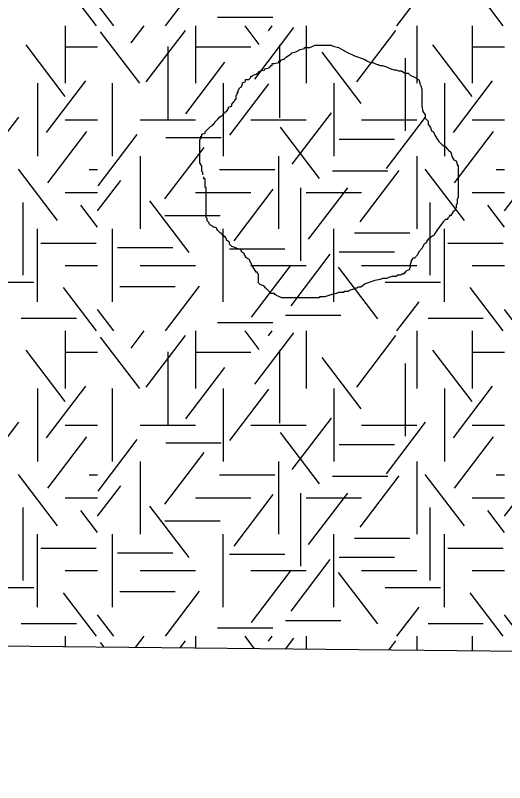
# Model space of a CAD drawing. Extents: x 419101 to 420177, y 4451541 to 4452254.
# Drawn here: x 419852.14 to 419864.02, y 4451540.51 to 4451559.13 of the extents above; entities that cross this region are included whole.
import ezdxf

# ---------------------------------------------------------------- set-up
doc = ezdxf.new("R2010")
doc.units = 0
for name, color, linetype in [('0_ÖNERİ_LEJAND', 7, 'Continuous'), ('3_HALİHAZIR', 7, 'Continuous'), ('Level 3', 7, 'Continuous'), ('Level 41', 7, 'Continuous')]:
    doc.layers.add(name, color=color, linetype=linetype)

msp = doc.modelspace()

# ---------------------------------------------------------------- linework, layer by layer
at = {"layer": '0_ÖNERİ_LEJAND'}
msp.add_lwpolyline([(419108.722, 4452245.778), (420173.096, 4452234.536), (420165.768, 4451540.511), (419101.295, 4451551.753)], close=True, dxfattribs=at)
at = {"layer": '3_HALİHAZIR'}
msp.add_spline([(419823.158, 4451549.789), (419823.164, 4451549.79), (419829.854, 4451552.83), (419838.324, 4451557.73), (419864.054, 4451568.471), (419874.464, 4451571.841), (419888.954, 4451576.141), (419895.924, 4451578.691), (419906.074, 4451583.863), (419936.516, 4451595.874), (419942.649, 4451595.582)], degree=3, dxfattribs=at)
at = {"layer": 'Level 3'}
for points in [[(419858.953, 4451558.253), (419859.057, 4451558.305), (419859.16, 4451558.331), (419859.16, 4451558.357), (419859.186, 4451558.357), (419859.212, 4451558.357), (419859.29, 4451558.357), (419859.42, 4451558.409), (419859.524, 4451558.409), (419859.601, 4451558.409), (419859.653, 4451558.409), (419859.731, 4451558.409), (419859.783, 4451558.409), (419859.809, 4451558.409), (419859.861, 4451558.383), (419859.991, 4451558.357), (419860.172, 4451558.253), (419860.38, 4451558.149), (419860.613, 4451558.071), (419860.691, 4451558.019), (419860.769, 4451557.993), (419860.821, 4451557.993), (419860.873, 4451557.967), (419860.924, 4451557.941), (419860.95, 4451557.941), (419861.002, 4451557.915), (419861.054, 4451557.915), (419861.158, 4451557.889), (419861.262, 4451557.837), (419861.339, 4451557.811), (419861.391, 4451557.811), (419861.443, 4451557.785), (419861.495, 4451557.785), (419861.521, 4451557.785), (419861.599, 4451557.734), (419861.677, 4451557.734), (419861.729, 4451557.682), (419861.78, 4451557.656), (419861.858, 4451557.63), (419861.91, 4451557.578), (419861.936, 4451557.578), (419861.962, 4451557.5), (419861.962, 4451557.474), (419861.988, 4451557.422), (419862.014, 4451557.344), (419862.014, 4451557.318), (419862.014, 4451557.24), (419862.014, 4451557.188), (419862.014, 4451557.11), (419862.014, 4451557.084), (419862.014, 4451557.006), (419862.014, 4451556.929), (419862.04, 4451556.799), (419862.092, 4451556.721), (419862.092, 4451556.643), (419862.17, 4451556.565), (419862.17, 4451556.487), (419862.221, 4451556.409), (419862.247, 4451556.331), (419862.299, 4451556.305), (419862.325, 4451556.227), (419862.377, 4451556.149), (419862.429, 4451556.072), (419862.507, 4451555.994), (419862.585, 4451555.942), (419862.636, 4451555.89), (419862.662, 4451555.864), (419862.714, 4451555.812), (419862.74, 4451555.708), (419862.792, 4451555.63), (419862.844, 4451555.604), (419862.87, 4451555.526), (419862.87, 4451555.5), (419862.896, 4451555.5), (419862.896, 4451555.474), (419862.896, 4451555.448), (419862.896, 4451555.396), (419862.896, 4451555.293), (419862.896, 4451555.241), (419862.896, 4451555.163), (419862.896, 4451555.085), (419862.896, 4451555.007), (419862.896, 4451554.929), (419862.896, 4451554.851), (419862.896, 4451554.799), (419862.896, 4451554.721), (419862.87, 4451554.669), (419862.87, 4451554.565), (419862.844, 4451554.539), (419862.844, 4451554.462), (419862.818, 4451554.436), (419862.818, 4451554.41), (419862.766, 4451554.358), (419862.714, 4451554.28), (419862.688, 4451554.28), (419862.688, 4451554.254), (419862.662, 4451554.228), (419862.636, 4451554.202), (419862.636, 4451554.176), (419862.611, 4451554.176), (419862.585, 4451554.176)], [(419856.696, 4451555.267), (419856.696, 4451555.293), (419856.696, 4451555.318), (419856.67, 4451555.344), (419856.67, 4451555.37), (419856.67, 4451555.396), (419856.67, 4451555.422), (419856.67, 4451555.448), (419856.67, 4451555.474), (419856.618, 4451555.552), (419856.618, 4451555.63), (419856.618, 4451555.656), (419856.618, 4451555.734), (419856.618, 4451555.812), (419856.618, 4451555.838), (419856.618, 4451555.864), (419856.618, 4451555.89), (419856.618, 4451555.916), (419856.618, 4451555.942), (419856.618, 4451555.968), (419856.618, 4451555.994), (419856.618, 4451556.02), (419856.618, 4451556.046), (419856.618, 4451556.124), (419856.644, 4451556.149), (419856.644, 4451556.175), (419856.644, 4451556.201), (419856.67, 4451556.201), (419856.67, 4451556.227), (419856.67, 4451556.253), (419856.748, 4451556.279), (419856.748, 4451556.305), (419856.826, 4451556.383), (419856.878, 4451556.435), (419856.929, 4451556.461), (419856.929, 4451556.487), (419856.955, 4451556.487), (419857.007, 4451556.565), (419857.059, 4451556.617), (419857.111, 4451556.669), (419857.189, 4451556.721), (419857.189, 4451556.747), (419857.241, 4451556.773), (419857.241, 4451556.799), (419857.267, 4451556.799), (419857.319, 4451556.877), (419857.319, 4451556.903), (419857.396, 4451556.929), (419857.396, 4451556.954), (419857.396, 4451556.98), (419857.448, 4451557.032), (419857.474, 4451557.058), (419857.474, 4451557.084), (419857.5, 4451557.11), (419857.5, 4451557.136), (419857.5, 4451557.162), (419857.5, 4451557.188), (419857.526, 4451557.214), (419857.526, 4451557.24), (419857.526, 4451557.266), (419857.552, 4451557.266), (419857.552, 4451557.292), (419857.552, 4451557.318), (419857.578, 4451557.344), (419857.578, 4451557.37), (419857.63, 4451557.396), (419857.656, 4451557.474), (419857.656, 4451557.5), (419857.734, 4451557.526), (419857.734, 4451557.552), (419857.734, 4451557.578), (419857.811, 4451557.578), (419857.863, 4451557.63), (419857.863, 4451557.656), (419857.889, 4451557.656), (419857.915, 4451557.682), (419857.993, 4451557.708), (419858.019, 4451557.734), (419858.045, 4451557.734), (419858.045, 4451557.76), (419858.097, 4451557.785), (419858.201, 4451557.811), (419858.201, 4451557.837), (419858.304, 4451557.863), (419858.356, 4451557.915), (419858.382, 4451557.915), (419858.382, 4451557.941), (419858.382, 4451557.967), (419858.434, 4451557.967), (419858.538, 4451557.993), (419858.538, 4451558.019), (419858.564, 4451558.019), (419858.59, 4451558.019), (419858.59, 4451558.045), (419858.642, 4451558.071), (419858.668, 4451558.071), (419858.719, 4451558.123), (419858.797, 4451558.175), (419858.849, 4451558.201), (419858.849, 4451558.227), (419858.953, 4451558.253)], [(419858.642, 4451552.28), (419858.616, 4451552.28), (419858.486, 4451552.332), (419858.46, 4451552.358), (419858.434, 4451552.358), (419858.434, 4451552.384), (419858.356, 4451552.384), (419858.304, 4451552.436), (419858.227, 4451552.514), (419858.175, 4451552.566), (419858.097, 4451552.592), (419858.071, 4451552.618), (419858.045, 4451552.644), (419858.045, 4451552.67), (419858.045, 4451552.748), (419858.045, 4451552.826), (419858.045, 4451552.851), (419858.019, 4451552.877), (419858.019, 4451552.903), (419857.993, 4451552.903), (419857.941, 4451552.981), (419857.889, 4451553.059), (419857.863, 4451553.137), (419857.837, 4451553.163), (419857.837, 4451553.189), (419857.811, 4451553.215), (419857.76, 4451553.241), (419857.734, 4451553.267), (419857.734, 4451553.293), (419857.708, 4451553.319), (419857.708, 4451553.345), (419857.63, 4451553.397), (419857.63, 4451553.423), (419857.604, 4451553.449), (419857.526, 4451553.475), (419857.474, 4451553.501), (419857.396, 4451553.527), (419857.37, 4451553.553), (419857.345, 4451553.579), (419857.345, 4451553.605), (419857.345, 4451553.631), (419857.267, 4451553.682), (419857.267, 4451553.708), (419857.241, 4451553.734), (419857.241, 4451553.76), (419857.215, 4451553.76), (419857.215, 4451553.786), (419857.189, 4451553.786), (419857.163, 4451553.812), (419857.137, 4451553.838), (419857.111, 4451553.864), (419857.085, 4451553.89), (419857.059, 4451553.916), (419857.033, 4451553.942), (419857.033, 4451553.968), (419856.981, 4451553.994), (419856.955, 4451553.994), (419856.929, 4451554.02), (419856.878, 4451554.046), (419856.852, 4451554.072), (419856.852, 4451554.098), (419856.826, 4451554.124), (419856.8, 4451554.15), (419856.8, 4451554.176), (419856.8, 4451554.202), (419856.774, 4451554.228), (419856.774, 4451554.254), (419856.774, 4451554.28), (419856.774, 4451554.358), (419856.774, 4451554.41), (419856.774, 4451554.436), (419856.774, 4451554.462), (419856.774, 4451554.487), (419856.774, 4451554.513), (419856.774, 4451554.539), (419856.774, 4451554.565), (419856.774, 4451554.591), (419856.774, 4451554.617), (419856.774, 4451554.643), (419856.774, 4451554.669), (419856.774, 4451554.695), (419856.774, 4451554.721), (419856.774, 4451554.747), (419856.774, 4451554.773), (419856.774, 4451554.799), (419856.774, 4451554.825), (419856.774, 4451554.903), (419856.774, 4451554.929), (419856.774, 4451554.955), (419856.748, 4451554.955), (419856.748, 4451554.981), (419856.748, 4451555.007), (419856.748, 4451555.033), (419856.748, 4451555.059), (419856.748, 4451555.085), (419856.748, 4451555.111), (419856.748, 4451555.137), (419856.748, 4451555.163), (419856.722, 4451555.163), (419856.722, 4451555.189), (419856.722, 4451555.215)], [(419862.585, 4451554.176), (419862.533, 4451554.124), (419862.377, 4451553.916), (419862.325, 4451553.838), (419862.299, 4451553.786), (419862.273, 4451553.786), (419862.247, 4451553.76), (419862.221, 4451553.76), (419862.221, 4451553.734), (419862.195, 4451553.734), (419862.195, 4451553.708), (419862.17, 4451553.708), (419862.17, 4451553.682), (419862.144, 4451553.682), (419862.118, 4451553.605), (419862.092, 4451553.605), (419862.066, 4451553.579), (419862.014, 4451553.475), (419861.936, 4451553.397), (419861.91, 4451553.319), (419861.832, 4451553.241), (419861.806, 4451553.241), (419861.78, 4451553.215), (419861.78, 4451553.189), (419861.754, 4451553.189), (419861.754, 4451553.163), (419861.729, 4451553.085), (419861.729, 4451553.033), (419861.703, 4451552.955), (419861.625, 4451552.929), (419861.625, 4451552.903), (419861.599, 4451552.903), (419861.599, 4451552.877), (419861.573, 4451552.877), (419861.573, 4451552.851), (419861.547, 4451552.851), (419861.521, 4451552.851), (419861.495, 4451552.826), (419861.469, 4451552.826), (419861.443, 4451552.826), (419861.417, 4451552.826), (419861.391, 4451552.8), (419861.365, 4451552.8), (419861.339, 4451552.8), (419861.313, 4451552.8), (419861.288, 4451552.8), (419861.21, 4451552.774), (419861.158, 4451552.748), (419861.08, 4451552.748), (419861.054, 4451552.748), (419861.002, 4451552.722), (419860.873, 4451552.696), (419860.639, 4451552.618), (419860.535, 4451552.54), (419860.457, 4451552.54), (419860.432, 4451552.514), (419860.406, 4451552.514), (419860.38, 4451552.488), (419860.354, 4451552.488), (419860.276, 4451552.462), (419860.224, 4451552.436), (419860.198, 4451552.436), (419860.172, 4451552.436), (419860.146, 4451552.436), (419860.12, 4451552.436), (419860.12, 4451552.41), (419860.094, 4451552.41), (419860.068, 4451552.41), (419859.991, 4451552.41), (419859.939, 4451552.384), (419859.835, 4451552.358), (419859.757, 4451552.332), (419859.653, 4451552.306), (419859.601, 4451552.306), (419859.575, 4451552.306), (419859.55, 4451552.306), (419859.524, 4451552.306), (419859.524, 4451552.28), (419859.498, 4451552.28), (419859.472, 4451552.28), (419859.446, 4451552.28), (419859.42, 4451552.28), (419859.394, 4451552.28), (419859.368, 4451552.28), (419859.342, 4451552.28), (419859.316, 4451552.28), (419859.29, 4451552.28), (419859.212, 4451552.28), (419859.16, 4451552.28), (419859.083, 4451552.28), (419859.031, 4451552.28), (419859.005, 4451552.28), (419858.979, 4451552.28), (419858.927, 4451552.28), (419858.849, 4451552.28), (419858.823, 4451552.28), (419858.771, 4451552.28), (419858.745, 4451552.28), (419858.693, 4451552.28), (419858.668, 4451552.28), (419858.642, 4451552.28)]]:
    msp.add_lwpolyline(points, dxfattribs=at)
at = {"layer": 'Level 41'}
for p, q in [((419854.111, 4451558.883), (419853.309, 4451559.939)), ((419855.787, 4451558.883), (419856.616, 4451559.974)), ((419863.99, 4451558.883), (419863.188, 4451559.939)), ((419861.407, 4451558.883), (419861.944, 4451559.589)), ((419854.534, 4451558.883), (419854.14, 4451559.401)), ((419857.049, 4451559.089), (419858.392, 4451559.089)), ((419853.352, 4451558.883), (419853.352, 4451557.485)), ((419853.352, 4451558.883), (419853.352, 4451557.485)), ((419854.95, 4451558.466), (419855.267, 4451558.883)), ((419855.321, 4451557.52), (419856.27, 4451558.77)), ((419856.516, 4451558.883), (419856.516, 4451557.485)), ((419858.065, 4451558.431), (419857.721, 4451558.883)), ((419857.958, 4451557.589), (419858.908, 4451558.839)), ((419858.291, 4451558.763), (419858.382, 4451558.883)), ((419859.202, 4451558.883), (419859.202, 4451557.485)), ((419860.435, 4451557.52), (419861.384, 4451558.77)), ((419861.888, 4451558.883), (419861.888, 4451557.485)), ((419863.231, 4451558.883), (419863.231, 4451557.485)), ((419863.231, 4451558.883), (419863.231, 4451557.485)), ((419855.161, 4451557.485), (419854.212, 4451558.735)), ((419853.353, 4451557.169), (419852.404, 4451558.418)), ((419855.841, 4451558.381), (419855.841, 4451556.614)), ((419858.558, 4451558.416), (419858.558, 4451556.649)), ((419863.232, 4451557.169), (419862.283, 4451558.418)), ((419853.352, 4451558.369), (419854.14, 4451558.369)), ((419856.516, 4451558.369), (419857.859, 4451558.369)), ((419860.542, 4451556.994), (419859.593, 4451558.243)), ((419863.231, 4451558.369), (419864.019, 4451558.369)), ((419861.606, 4451558.095), (419861.606, 4451556.328)), ((419856.281, 4451556.748), (419857.23, 4451557.998)), ((419852.681, 4451557.485), (419852.681, 4451555.718)), ((419852.681, 4451557.485), (419852.681, 4451555.718)), ((419852.901, 4451556.292), (419853.85, 4451557.542)), ((419854.502, 4451555.718), (419854.502, 4451557.485)), ((419857.188, 4451557.485), (419857.188, 4451555.718)), ((419857.347, 4451556.223), (419858.296, 4451557.473)), ((419859.874, 4451557.485), (419859.874, 4451555.718)), ((419862.56, 4451557.485), (419862.56, 4451555.718)), ((419862.56, 4451557.485), (419862.56, 4451555.718)), ((419862.78, 4451556.292), (419863.729, 4451557.542)), ((419858.864, 4451555.522), (419859.815, 4451556.771)), ((419851.276, 4451555.417), (419852.225, 4451556.667)), ((419853.352, 4451556.601), (419854.14, 4451556.601)), ((419855.173, 4451556.601), (419856.516, 4451556.601)), ((419857.859, 4451556.601), (419859.202, 4451556.601)), ((419860.545, 4451556.601), (419861.888, 4451556.601)), ((419861.155, 4451555.417), (419862.104, 4451556.667)), ((419863.231, 4451556.601), (419864.019, 4451556.601)), ((419859.53, 4451555.172), (419858.58, 4451556.421)), ((419852.927, 4451555.066), (419853.877, 4451556.315)), ((419854.15, 4451554.997), (419855.099, 4451556.246)), ((419855.797, 4451556.167), (419857.14, 4451556.167)), ((419862.806, 4451555.066), (419863.756, 4451556.315)), ((419860.005, 4451556.131), (419861.348, 4451556.131)), ((419855.775, 4451554.68), (419856.724, 4451555.93)), ((419855.173, 4451555.718), (419855.173, 4451553.951)), ((419858.531, 4451555.718), (419858.531, 4451553.951)), ((419861.888, 4451555.718), (419861.888, 4451553.951)), ((419853.166, 4451554.154), (419852.217, 4451555.403)), ((419853.936, 4451555.394), (419854.14, 4451555.394)), ((419857.103, 4451555.394), (419858.446, 4451555.394)), ((419863.045, 4451554.154), (419862.096, 4451555.403)), ((419863.815, 4451555.394), (419864.019, 4451555.394)), ((419859.845, 4451555.361), (419861.188, 4451555.361)), ((419860.515, 4451554.12), (419861.465, 4451555.37)), ((419854.14, 4451554.388), (419854.699, 4451555.124)), ((419864.019, 4451554.388), (419864.578, 4451555.124)), ((419857.452, 4451553.664), (419858.402, 4451554.914)), ((419859.063, 4451554.946), (419859.063, 4451553.178)), ((419859.263, 4451553.7), (419860.212, 4451554.949)), ((419853.352, 4451554.834), (419854.14, 4451554.834)), ((419856.516, 4451554.834), (419857.859, 4451554.834)), ((419859.202, 4451554.834), (419860.545, 4451554.834)), ((419863.231, 4451554.834), (419864.019, 4451554.834)), ((419852.327, 4451554.596), (419852.327, 4451552.828)), ((419854.14, 4451553.994), (419853.734, 4451554.528)), ((419856.36, 4451553.383), (419855.411, 4451554.633)), ((419862.206, 4451554.596), (419862.206, 4451552.828)), ((419864.019, 4451553.994), (419863.613, 4451554.528)), ((419855.77, 4451554.274), (419857.113, 4451554.274)), ((419852.681, 4451552.183), (419852.681, 4451553.951)), ((419854.502, 4451552.183), (419854.502, 4451553.951)), ((419857.188, 4451552.183), (419857.188, 4451553.951)), ((419859.874, 4451552.183), (419859.874, 4451553.951)), ((419862.56, 4451552.183), (419862.56, 4451553.951)), ((419860.379, 4451553.853), (419861.722, 4451553.853)), ((419852.763, 4451553.608), (419854.106, 4451553.608)), ((419862.642, 4451553.608), (419863.985, 4451553.608)), ((419854.625, 4451553.502), (419855.968, 4451553.502)), ((419857.342, 4451553.468), (419858.685, 4451553.468)), ((419860.005, 4451553.397), (419861.348, 4451553.397)), ((419858.838, 4451552.086), (419859.787, 4451553.336)), ((419853.352, 4451553.067), (419854.14, 4451553.067)), ((419855.173, 4451553.067), (419856.516, 4451553.067)), ((419857.859, 4451553.067), (419859.202, 4451553.067)), ((419857.878, 4451551.807), (419858.827, 4451553.056)), ((419860.941, 4451551.772), (419859.991, 4451553.021)), ((419860.545, 4451553.067), (419861.888, 4451553.067)), ((419863.231, 4451553.067), (419864.019, 4451553.067)), ((419851.245, 4451552.66), (419852.588, 4451552.66)), ((419861.124, 4451552.66), (419862.467, 4451552.66)), ((419854.111, 4451551.474), (419853.309, 4451552.53)), ((419854.679, 4451552.556), (419856.021, 4451552.556)), ((419855.787, 4451551.474), (419856.616, 4451552.565)), ((419863.99, 4451551.474), (419863.188, 4451552.53)), ((419861.407, 4451551.474), (419861.944, 4451552.18)), ((419854.534, 4451551.474), (419854.14, 4451551.992)), ((419858.701, 4451551.855), (419860.044, 4451551.855)), ((419864.413, 4451551.474), (419864.019, 4451551.992)), ((419852.284, 4451551.786), (419853.627, 4451551.786)), ((419857.049, 4451551.68), (419858.392, 4451551.68)), ((419862.163, 4451551.786), (419863.506, 4451551.786)), ((419853.352, 4451551.474), (419853.352, 4451550.076)), ((419853.352, 4451551.474), (419853.352, 4451550.076)), ((419855.161, 4451550.076), (419854.212, 4451551.326)), ((419854.95, 4451551.057), (419855.267, 4451551.474)), ((419855.321, 4451550.111), (419856.27, 4451551.361)), ((419856.516, 4451551.474), (419856.516, 4451550.076)), ((419858.065, 4451551.022), (419857.721, 4451551.474)), ((419857.958, 4451550.18), (419858.908, 4451551.43)), ((419858.291, 4451551.354), (419858.382, 4451551.474)), ((419859.202, 4451551.474), (419859.202, 4451550.076)), ((419860.435, 4451550.111), (419861.384, 4451551.361)), ((419861.888, 4451551.474), (419861.888, 4451550.076)), ((419863.231, 4451551.474), (419863.231, 4451550.076)), ((419863.231, 4451551.474), (419863.231, 4451550.076)), ((419853.353, 4451549.76), (419852.404, 4451551.009)), ((419853.352, 4451550.96), (419854.14, 4451550.96)), ((419855.841, 4451550.972), (419855.841, 4451549.205)), ((419856.516, 4451550.96), (419857.859, 4451550.96)), ((419858.558, 4451551.007), (419858.558, 4451549.24)), ((419863.232, 4451549.76), (419862.283, 4451551.009)), ((419863.231, 4451550.96), (419864.019, 4451550.96)), ((419860.542, 4451549.585), (419859.593, 4451550.834)), ((419856.281, 4451549.339), (419857.23, 4451550.589)), ((419861.606, 4451550.686), (419861.606, 4451548.919)), ((419852.681, 4451550.076), (419852.681, 4451548.309)), ((419852.681, 4451550.076), (419852.681, 4451548.309)), ((419852.901, 4451548.883), (419853.85, 4451550.133)), ((419854.502, 4451548.309), (419854.502, 4451550.076)), ((419857.188, 4451550.076), (419857.188, 4451548.309)), ((419857.347, 4451548.814), (419858.296, 4451550.064)), ((419859.874, 4451550.076), (419859.874, 4451548.309)), ((419862.56, 4451550.076), (419862.56, 4451548.309)), ((419862.56, 4451550.076), (419862.56, 4451548.309)), ((419862.78, 4451548.883), (419863.729, 4451550.133)), ((419851.276, 4451548.008), (419852.225, 4451549.258)), ((419858.864, 4451548.113), (419859.815, 4451549.362)), ((419861.155, 4451548.008), (419862.104, 4451549.258)), ((419853.352, 4451549.192), (419854.14, 4451549.192)), ((419855.173, 4451549.192), (419856.516, 4451549.192)), ((419857.859, 4451549.192), (419859.202, 4451549.192)), ((419860.545, 4451549.192), (419861.888, 4451549.192)), ((419863.231, 4451549.192), (419864.019, 4451549.192)), ((419852.927, 4451547.657), (419853.877, 4451548.906)), ((419859.53, 4451547.763), (419858.58, 4451549.012)), ((419862.806, 4451547.657), (419863.756, 4451548.906)), ((419854.15, 4451547.588), (419855.099, 4451548.837)), ((419855.797, 4451548.758), (419857.14, 4451548.758)), ((419860.005, 4451548.722), (419861.348, 4451548.722)), ((419855.775, 4451547.271), (419856.724, 4451548.521)), ((419855.173, 4451548.309), (419855.173, 4451546.542)), ((419858.531, 4451548.309), (419858.531, 4451546.542)), ((419861.888, 4451548.309), (419861.888, 4451546.542)), ((419853.166, 4451546.745), (419852.217, 4451547.994)), ((419853.936, 4451547.985), (419854.14, 4451547.985)), ((419857.103, 4451547.985), (419858.446, 4451547.985)), ((419859.845, 4451547.952), (419861.188, 4451547.952)), ((419860.515, 4451546.711), (419861.465, 4451547.961)), ((419863.045, 4451546.745), (419862.096, 4451547.994)), ((419863.815, 4451547.985), (419864.019, 4451547.985)), ((419854.14, 4451546.979), (419854.699, 4451547.715)), ((419864.019, 4451546.979), (419864.578, 4451547.715)), ((419853.352, 4451547.425), (419854.14, 4451547.425)), ((419856.516, 4451547.425), (419857.859, 4451547.425)), ((419857.452, 4451546.255), (419858.402, 4451547.505)), ((419859.063, 4451547.537), (419859.063, 4451545.769)), ((419859.202, 4451547.425), (419860.545, 4451547.425)), ((419859.263, 4451546.291), (419860.212, 4451547.54)), ((419863.231, 4451547.425), (419864.019, 4451547.425)), ((419856.36, 4451545.974), (419855.411, 4451547.224)), ((419852.327, 4451547.187), (419852.327, 4451545.419)), ((419854.14, 4451546.585), (419853.734, 4451547.119)), ((419862.206, 4451547.187), (419862.206, 4451545.419)), ((419864.019, 4451546.585), (419863.613, 4451547.119)), ((419855.77, 4451546.865), (419857.113, 4451546.865)), ((419852.681, 4451544.774), (419852.681, 4451546.542)), ((419854.502, 4451544.774), (419854.502, 4451546.542)), ((419857.188, 4451544.774), (419857.188, 4451546.542)), ((419859.874, 4451544.774), (419859.874, 4451546.542)), ((419862.56, 4451544.774), (419862.56, 4451546.542)), ((419860.379, 4451546.444), (419861.722, 4451546.444)), ((419852.763, 4451546.199), (419854.106, 4451546.199)), ((419854.625, 4451546.093), (419855.968, 4451546.093)), ((419862.642, 4451546.199), (419863.985, 4451546.199)), ((419857.342, 4451546.059), (419858.685, 4451546.059)), ((419858.838, 4451544.677), (419859.787, 4451545.927)), ((419860.005, 4451545.988), (419861.348, 4451545.988)), ((419853.352, 4451545.658), (419854.14, 4451545.658)), ((419855.173, 4451545.658), (419856.516, 4451545.658)), ((419857.859, 4451545.658), (419859.202, 4451545.658)), ((419857.878, 4451544.398), (419858.827, 4451545.647)), ((419860.941, 4451544.363), (419859.991, 4451545.612)), ((419860.545, 4451545.658), (419861.888, 4451545.658)), ((419863.231, 4451545.658), (419864.019, 4451545.658)), ((419851.245, 4451545.251), (419852.588, 4451545.251)), ((419855.787, 4451544.065), (419856.616, 4451545.156)), ((419861.124, 4451545.251), (419862.467, 4451545.251)), ((419854.111, 4451544.065), (419853.309, 4451545.121)), ((419854.679, 4451545.147), (419856.021, 4451545.147)), ((419863.99, 4451544.065), (419863.188, 4451545.121)), ((419861.407, 4451544.065), (419861.944, 4451544.771)), ((419854.534, 4451544.065), (419854.14, 4451544.583)), ((419858.701, 4451544.446), (419860.044, 4451544.446)), ((419864.413, 4451544.065), (419864.019, 4451544.583)), ((419852.284, 4451544.377), (419853.627, 4451544.377)), ((419857.049, 4451544.271), (419858.392, 4451544.271)), ((419862.163, 4451544.377), (419863.506, 4451544.377)), ((419853.352, 4451544.065), (419853.352, 4451543.811)), ((419853.352, 4451544.065), (419853.352, 4451543.811)), ((419855.06, 4451543.793), (419855.267, 4451544.065)), ((419856.516, 4451544.065), (419856.516, 4451543.777)), ((419857.951, 4451543.762), (419857.721, 4451544.065)), ((419858.291, 4451543.945), (419858.382, 4451544.065)), ((419859.202, 4451544.065), (419859.202, 4451543.749)), ((419861.888, 4451544.065), (419861.888, 4451543.721)), ((419863.231, 4451544.065), (419863.231, 4451543.706)), ((419863.231, 4451544.065), (419863.231, 4451543.706)), ((419854.3, 4451543.801), (419854.212, 4451543.917)), ((419856.14, 4451543.781), (419856.27, 4451543.952)), ((419858.705, 4451543.754), (419858.908, 4451544.021)), ((419861.214, 4451543.728), (419861.384, 4451543.952))]:
    msp.add_line(p, q, dxfattribs=at)

doc.saveas('drawing.dxf')
